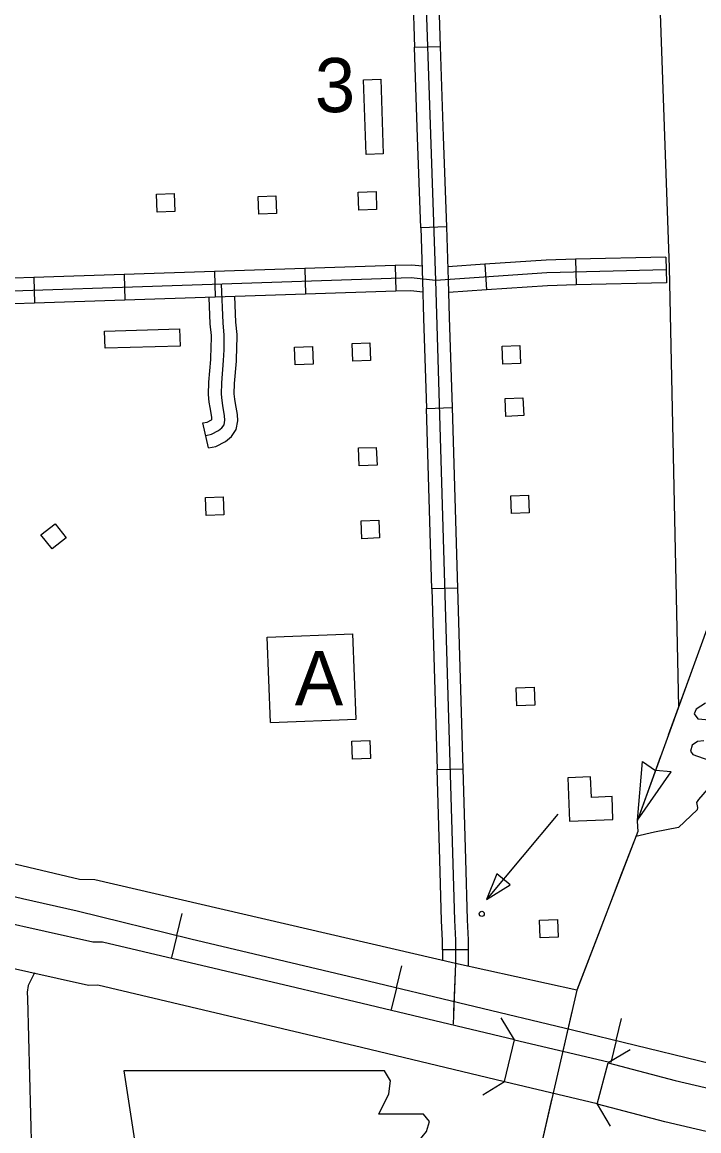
# Model space of a CAD drawing. Extents: x 1671357 to 13005564, y 567358 to 14261451.
# Drawn here: x 12758301.64 to 12758309.13, y 14259857.47 to 14259869.74 of the extents above; entities that cross this region are included whole.
import ezdxf

# ---------------------------------------------------------------- set-up
doc = ezdxf.new("R2010")
doc.units = 0
for name, color, linetype in [('10', 7, 'Continuous'), ('15', 7, 'Continuous'), ('21', 7, 'Continuous'), ('31', 7, 'Continuous'), ('32', 7, 'Continuous'), ('33', 7, 'Continuous'), ('35', 7, 'Continuous'), ('37', 7, 'Continuous'), ('40', 7, 'Continuous'), ('43', 7, 'Continuous'), ('45', 7, 'Continuous'), ('5', 7, 'Continuous'), ('56', 7, 'Continuous'), ('57', 7, 'Continuous'), ('58', 7, 'Continuous'), ('6', 7, 'Continuous')]:
    doc.layers.add(name, color=color, linetype=linetype)

msp = doc.modelspace()

# ---------------------------------------------------------------- linework, layer by layer
at = {"layer": '10'}
for p, q in [((12758302.424, 14259859.558), (12758299.177, 14259860.283)), ((12758299.065, 14259859.822), (12758302.376, 14259859.084)), ((12758302.531, 14259859.56), (12758302.424, 14259859.558)), ((12758304.673, 14259859.054), (12758302.531, 14259859.56)), ((12758302.376, 14259859.084), (12758302.48, 14259859.086)), ((12758302.48, 14259859.086), (12758303.65, 14259858.809)), ((12758303.65, 14259858.809), (12758305.398, 14259858.395)), ((12758308.005, 14259857.766), (12758308.125, 14259858.224))]:
    msp.add_line(p, q, dxfattribs=at)
for points in [[(12758306.981, 14259858.018), (12758307.09, 14259858.479), (12758305.326, 14259858.899), (12758304.673, 14259859.054)], [(12758307.09, 14259858.479), (12758308.127, 14259858.233)], [(12758305.398, 14259858.395), (12758306.981, 14259858.018)], [(12758308.125, 14259858.224), (12758308.869, 14259858.029), (12758310.1, 14259857.739)], [(12758306.981, 14259858.018), (12758308.006, 14259857.774)], [(12758309.966, 14259857.285), (12758308.755, 14259857.569), (12758308.01, 14259857.765)]]:
    msp.add_lwpolyline(points, dxfattribs=at)
at = {"layer": '15'}
msp.add_line((12758305.326, 14259858.899), (12758305.326, 14259858.899), dxfattribs=at)
at = {"layer": '21'}
msp.add_lwpolyline([(12758302.769, 14259858.134), (12758302.913, 14259857.173), (12758302.849, 14259855.715), (12758302.977, 14259855.635), (12758303.217, 14259855.635), (12758303.217, 14259855.122), (12758305.236, 14259855.122), (12758305.332, 14259855.33), (12758305.3, 14259855.667), (12758305.348, 14259856.051), (12758305.524, 14259856.356), (12758305.637, 14259856.58), (12758305.797, 14259856.82), (12758305.893, 14259857.077), (12758305.973, 14259857.285), (12758306.117, 14259857.461), (12758306.149, 14259857.574), (12758306.085, 14259857.654), (12758305.589, 14259857.654), (12758305.701, 14259857.878), (12758305.717, 14259858.022), (12758305.65, 14259858.133)], close=True, dxfattribs=at)
at = {"layer": '31'}
for p, q in [((12758305.984, 14259869.467), (12758306.268, 14259869.476)), ((12758306.268, 14259869.476), (12758306.268, 14259869.476)), ((12758306.336, 14259867.477), (12758306.052, 14259867.467)), ((12758306.115, 14259865.469), (12758306.399, 14259865.477)), ((12758306.399, 14259865.477), (12758306.399, 14259865.477)), ((12758306.459, 14259863.478), (12758306.175, 14259863.469)), ((12758306.234, 14259861.47), (12758306.518, 14259861.479)), ((12758306.518, 14259861.479), (12758306.518, 14259861.479)), ((12758306.579, 14259859.475), (12758306.295, 14259859.475))]:
    msp.add_line(p, q, dxfattribs=at)
for points in [[(12758306.041, 14259871.959), (12758306.215, 14259866.885), (12758306.426, 14259859.801), (12758306.437, 14259859.581), (12758306.437, 14259859.322)], [(12758305.964, 14259870.056), (12758305.984, 14259869.467)], [(12758306.248, 14259870.067), (12758306.268, 14259869.476)], [(12758306.018, 14259868.467), (12758305.984, 14259869.467)], [(12758306.268, 14259869.476), (12758306.302, 14259868.477)], [(12758306.302, 14259868.477), (12758306.336, 14259867.477)], [(12758306.052, 14259867.467), (12758306.018, 14259868.467)], [(12758306.052, 14259867.467), (12758306.073, 14259866.88), (12758306.085, 14259866.468)], [(12758306.336, 14259867.477), (12758306.357, 14259866.889), (12758306.369, 14259866.477)], [(12758306.085, 14259866.468), (12758306.115, 14259865.469)], [(12758306.369, 14259866.477), (12758306.399, 14259865.477)], [(12758306.145, 14259864.469), (12758306.115, 14259865.469)], [(12758306.399, 14259865.477), (12758306.429, 14259864.478)], [(12758306.175, 14259863.469), (12758306.145, 14259864.469)], [(12758306.429, 14259864.478), (12758306.459, 14259863.478)], [(12758306.175, 14259863.469), (12758306.204, 14259862.47)], [(12758306.459, 14259863.478), (12758306.488, 14259862.478)], [(12758306.204, 14259862.47), (12758306.234, 14259861.47)], [(12758306.488, 14259862.478), (12758306.518, 14259861.479)], [(12758306.264, 14259860.47), (12758306.234, 14259861.47)], [(12758306.518, 14259861.479), (12758306.548, 14259860.479)], [(12758306.295, 14259859.475), (12758306.295, 14259859.577), (12758306.284, 14259859.795), (12758306.264, 14259860.47)], [(12758306.548, 14259860.479), (12758306.568, 14259859.806), (12758306.579, 14259859.584), (12758306.579, 14259859.475)], [(12758306.295, 14259859.475), (12758306.295, 14259859.355)], [(12758306.579, 14259859.475), (12758306.579, 14259859.291)]]:
    msp.add_lwpolyline(points, dxfattribs=at)
at = {"layer": '32'}
for p, q in [((12758308.765, 14259867.143), (12758308.772, 14259866.859)), ((12758304.769, 14259867.016), (12758304.778, 14259866.732)), ((12758305.768, 14259867.049), (12758305.778, 14259866.765)), ((12758306.761, 14259867.065), (12758306.78, 14259866.781)), ((12758307.765, 14259867.119), (12758307.772, 14259866.835)), ((12758301.77, 14259866.917), (12758301.78, 14259866.633)), ((12758302.77, 14259866.95), (12758302.779, 14259866.666)), ((12758303.769, 14259866.983), (12758303.779, 14259866.699))]:
    msp.add_line(p, q, dxfattribs=at)
for points in [[(12758305.133, 14259873.935), (12758305.21, 14259873.748), (12758305.354, 14259873.531), (12758305.459, 14259873.366), (12758305.64, 14259873.153), (12758305.838, 14259872.906), (12758305.965, 14259872.719), (12758305.987, 14259872.683), (12758306.016, 14259872.609), (12758306.035, 14259872.358), (12758306.041, 14259871.959), (12758306.215, 14259866.885), (12758306.426, 14259859.801), (12758306.437, 14259859.581), (12758306.437, 14259859.322)], [(12758308.765, 14259867.143), (12758307.765, 14259867.119)], [(12758304.769, 14259867.016), (12758303.769, 14259866.983)], [(12758305.768, 14259867.049), (12758304.769, 14259867.016)], [(12758306.067, 14259867.043), (12758305.953, 14259867.055), (12758305.768, 14259867.049)], [(12758306.761, 14259867.065), (12758306.352, 14259867.037)], [(12758307.765, 14259867.119), (12758307.442, 14259867.111), (12758306.761, 14259867.065)], [(12758301.77, 14259866.917), (12758301.091, 14259866.894), (12758301.095, 14259866.613)], [(12758307.449, 14259866.969), (12758306.215, 14259866.885), (12758305.948, 14259866.913), (12758301.096, 14259866.752)], [(12758302.77, 14259866.95), (12758301.77, 14259866.917)], [(12758303.769, 14259866.983), (12758302.77, 14259866.95)], [(12758308.769, 14259867.001), (12758307.449, 14259866.969)], [(12758305.778, 14259866.765), (12758304.778, 14259866.732)], [(12758306.076, 14259866.756), (12758305.943, 14259866.77), (12758305.778, 14259866.765)], [(12758306.78, 14259866.781), (12758306.361, 14259866.752)], [(12758307.772, 14259866.835), (12758307.455, 14259866.827), (12758306.78, 14259866.781)], [(12758308.772, 14259866.859), (12758307.772, 14259866.835)], [(12758302.779, 14259866.666), (12758301.78, 14259866.633)], [(12758303.779, 14259866.699), (12758302.779, 14259866.666)], [(12758304.778, 14259866.732), (12758303.779, 14259866.699)], [(12758301.78, 14259866.633), (12758301.101, 14259866.61)], [(12758306.437, 14259859.322), (12758306.412, 14259858.65)]]:
    msp.add_lwpolyline(points, dxfattribs=at)
at = {"layer": '33'}
for points in [[(12758306.437, 14259859.322), (12758306.417, 14259858.791)], [(12758301.778, 14259859.22), (12758301.71, 14259859.078), (12758301.699, 14259859.004), (12758301.701, 14259858.934)], [(12758301.701, 14259858.934), (12758301.701, 14259858.934)], [(12758301.701, 14259858.934), (12758301.701, 14259858.934)], [(12758301.701, 14259858.934), (12758301.757, 14259856.795)]]:
    msp.add_lwpolyline(points, dxfattribs=at)
at = {"layer": '35'}
for points in [[(12758309.202, 14259862.204), (12758309.101, 14259862.138), (12758309.078, 14259862.086), (12758309.12, 14259862.033), (12758309.377, 14259862.008)], [(12758309.184, 14259861.788), (12758309.116, 14259861.781), (12758309.057, 14259861.741), (12758309.037, 14259861.673), (12758309.064, 14259861.637), (12758309.356, 14259861.535)], [(12758309.293, 14259861.329), (12758309.127, 14259861.137)], [(12758309.127, 14259861.137), (12758309.105, 14259861.106), (12758309.117, 14259861.051), (12758309.113, 14259861.024), (12758308.905, 14259860.829), (12758308.638, 14259860.778), (12758308.432, 14259860.73)]]:
    msp.add_lwpolyline(points, dxfattribs=at)
at = {"layer": '37'}
for p, q in [((12758307.036, 14259858.249), (12758307.036, 14259858.249)), ((12758308.065, 14259857.995), (12758308.065, 14259857.995))]:
    msp.add_line(p, q, dxfattribs=at)
for points in [[(12758307.09, 14259858.479), (12758306.941, 14259858.721)], [(12758308.37, 14259858.368), (12758308.125, 14259858.224)], [(12758306.739, 14259857.869), (12758306.981, 14259858.018)], [(12758308.005, 14259857.766), (12758308.148, 14259857.521)]]:
    msp.add_lwpolyline(points, dxfattribs=at)
at = {"layer": '40'}
for p, q in [((12758303.353, 14259859.633), (12758303.413, 14259859.875)), ((12758303.353, 14259859.633), (12758303.293, 14259859.39)), ((12758305.785, 14259859.055), (12758305.843, 14259859.298)), ((12758305.785, 14259859.055), (12758305.727, 14259858.812)), ((12758308.217, 14259858.471), (12758308.276, 14259858.714)), ((12758308.217, 14259858.471), (12758308.157, 14259858.228))]:
    msp.add_line(p, q, dxfattribs=at)
for points in [[(12758296.515, 14259861.974), (12758296.913, 14259861.618), (12758297.207, 14259861.417), (12758297.579, 14259861.201), (12758297.989, 14259860.986), (12758298.387, 14259860.828), (12758298.999, 14259860.645), (12758299.367, 14259860.573), (12758299.895, 14259860.453), (12758300.529, 14259860.307), (12758301.023, 14259860.191), (12758301.646, 14259860.042), (12758302.252, 14259859.904), (12758303.509, 14259859.594), (12758305.394, 14259859.148), (12758307.732, 14259858.589)], [(12758301.023, 14259860.191), (12758301.646, 14259860.042), (12758302.252, 14259859.904), (12758303.509, 14259859.594), (12758305.394, 14259859.148), (12758307.732, 14259858.589), (12758310.52, 14259857.91)], [(12758307.732, 14259858.589), (12758310.52, 14259857.91)]]:
    msp.add_lwpolyline(points, dxfattribs=at)
at = {"layer": '43'}
for p, q in [((12758308.451, 14259860.91), (12758308.507, 14259861.558)), ((12758308.507, 14259861.558), (12758308.649, 14259861.459)), ((12758308.451, 14259860.91), (12758308.824, 14259861.443)), ((12758308.824, 14259861.443), (12758308.651, 14259861.458))]:
    msp.add_line(p, q, dxfattribs=at)
for points in [[(12758313.207, 14259874.285), (12758312.861, 14259873.244), (12758312.824, 14259873.039), (12758312.765, 14259872.789), (12758312.537, 14259872.18), (12758308.447, 14259860.899), (12758308.454, 14259860.785), (12758307.78, 14259859.026)], [(12758309.048, 14259862.555), (12758308.792, 14259861.85)], [(12758308.707, 14259861.615), (12758308.451, 14259860.91)], [(12758308.41, 14259860.669), (12758308.275, 14259860.319)], [(12758308.275, 14259860.319), (12758308.141, 14259859.969)], [(12758308.052, 14259859.735), (12758307.783, 14259859.035)], [(12758307.78, 14259859.026), (12758307.159, 14259856.333)], [(12758307.726, 14259858.792), (12758307.625, 14259858.352)], [(12758307.501, 14259857.817), (12758307.332, 14259857.086)]]:
    msp.add_lwpolyline(points, dxfattribs=at)
at = {"layer": '45'}
msp.add_line((12758303.704, 14259865.03), (12758303.643, 14259865.307), dxfattribs=at)
for points in [[(12758303.673, 14259865.169), (12758303.737, 14259865.183), (12758303.815, 14259865.222), (12758303.853, 14259865.254), (12758303.877, 14259865.287), (12758303.884, 14259865.337), (12758303.882, 14259865.387), (12758303.862, 14259865.502), (12758303.854, 14259865.555), (12758303.847, 14259865.626), (12758303.851, 14259865.752), (12758303.871, 14259866), (12758303.876, 14259866.118), (12758303.878, 14259866.28), (12758303.865, 14259866.414), (12758303.849, 14259866.843)], [(12758303.731, 14259866.045), (12758303.734, 14259866.122), (12758303.736, 14259866.274), (12758303.723, 14259866.404), (12758303.712, 14259866.697)], [(12758304.015, 14259866.035), (12758304.018, 14259866.114), (12758304.021, 14259866.286), (12758304.007, 14259866.424), (12758303.996, 14259866.706)], [(12758303.643, 14259865.307), (12758303.689, 14259865.317), (12758303.736, 14259865.342), (12758303.742, 14259865.346), (12758303.74, 14259865.371), (12758303.722, 14259865.479), (12758303.713, 14259865.537), (12758303.705, 14259865.622), (12758303.709, 14259865.76), (12758303.729, 14259866.008), (12758303.731, 14259866.045)], [(12758303.704, 14259865.03), (12758303.785, 14259865.048), (12758303.894, 14259865.103), (12758303.959, 14259865.157), (12758304.012, 14259865.234), (12758304.027, 14259865.33), (12758304.024, 14259865.402), (12758304.002, 14259865.524), (12758303.995, 14259865.572), (12758303.989, 14259865.631), (12758303.993, 14259865.744), (12758304.013, 14259865.992), (12758304.015, 14259866.035)]]:
    msp.add_lwpolyline(points, dxfattribs=at)
at = {"layer": '5'}
msp.add_lwpolyline([(12758308.69, 14259870.156), (12758308.803, 14259867.027), (12758308.904, 14259862.159)], dxfattribs=at)
at = {"layer": '56'}
for points in [[(12758305.42, 14259869.107), (12758305.61, 14259869.113), (12758305.638, 14259868.285), (12758305.449, 14259868.278)], [(12758305.368, 14259867.664), (12758305.36, 14259867.861), (12758305.558, 14259867.869), (12758305.565, 14259867.672)], [(12758303.135, 14259867.642), (12758303.127, 14259867.839), (12758303.325, 14259867.847), (12758303.332, 14259867.65)], [(12758304.26, 14259867.617), (12758304.252, 14259867.814), (12758304.45, 14259867.822), (12758304.458, 14259867.625)], [(12758302.56, 14259866.136), (12758302.555, 14259866.325), (12758303.384, 14259866.348), (12758303.389, 14259866.158)], [(12758304.664, 14259865.949), (12758304.656, 14259866.146), (12758304.854, 14259866.154), (12758304.861, 14259865.957)], [(12758305.3, 14259865.99), (12758305.293, 14259866.187), (12758305.49, 14259866.194), (12758305.498, 14259865.997)], [(12758306.96, 14259865.959), (12758306.952, 14259866.156), (12758307.15, 14259866.164), (12758307.158, 14259865.967)], [(12758306.994, 14259865.38), (12758306.986, 14259865.577), (12758307.184, 14259865.585), (12758307.192, 14259865.388)], [(12758305.371, 14259864.833), (12758305.364, 14259865.03), (12758305.561, 14259865.037), (12758305.569, 14259864.84)], [(12758303.677, 14259864.284), (12758303.67, 14259864.481), (12758303.867, 14259864.488), (12758303.875, 14259864.291)], [(12758307.056, 14259864.304), (12758307.048, 14259864.501), (12758307.246, 14259864.509), (12758307.253, 14259864.312)], [(12758301.973, 14259863.915), (12758301.85, 14259864.07), (12758302.006, 14259864.192), (12758302.128, 14259864.037)], [(12758305.4, 14259864.026), (12758305.392, 14259864.223), (12758305.59, 14259864.231), (12758305.598, 14259864.034)], [(12758307.117, 14259862.177), (12758307.109, 14259862.374), (12758307.307, 14259862.381), (12758307.314, 14259862.184)], [(12758305.298, 14259861.586), (12758305.29, 14259861.783), (12758305.488, 14259861.79), (12758305.496, 14259861.593)], [(12758307.041, 14259860.192), (12758306.893, 14259860.316), (12758306.781, 14259860.032)], [(12758307.376, 14259859.606), (12758307.368, 14259859.803), (12758307.566, 14259859.811), (12758307.574, 14259859.614)]]:
    msp.add_lwpolyline(points, close=True, dxfattribs=at)
msp.add_lwpolyline([(12758307.569, 14259860.976), (12758306.781, 14259860.032)], dxfattribs=at)
msp.add_circle((12758306.728, 14259859.872), 0.0284, dxfattribs=at)
at = {"layer": '57'}
for p, q in [((12758304.353, 14259862.937), (12758305.3, 14259862.973)), ((12758305.337, 14259862.027), (12758305.3, 14259862.973)), ((12758304.39, 14259861.99), (12758304.353, 14259862.937)), ((12758304.39, 14259861.99), (12758305.337, 14259862.027))]:
    msp.add_line(p, q, dxfattribs=at)
at = {"layer": '58'}
msp.add_lwpolyline([(12758307.699, 14259860.897), (12758308.179, 14259860.916), (12758308.17, 14259861.17), (12758307.942, 14259861.161), (12758307.933, 14259861.388), (12758307.68, 14259861.378)], close=True, dxfattribs=at)
at = {"layer": '6'}
msp.add_lwpolyline([(12758307.78, 14259859.026), (12758306.437, 14259859.322), (12758302.447, 14259860.25), (12758302.275, 14259860.253), (12758298.693, 14259861.102), (12758298.512, 14259861.148), (12758298.323, 14259861.229), (12758298.053, 14259861.361), (12758297.911, 14259861.435), (12758297.647, 14259861.565), (12758297.38, 14259861.703), (12758297.124, 14259861.822), (12758296.891, 14259861.91), (12758296.515, 14259861.974)], dxfattribs=at)

# ---------------------------------------------------------------- texts
at = {"layer": '56'}
msp.add_text('3', height=0.6, dxfattribs=at).set_placement((12758304.881, 14259868.748))
at = {"layer": '57'}
msp.add_text('A', height=0.6, dxfattribs=at).set_placement((12758304.659, 14259862.182))

doc.saveas('drawing.dxf')
